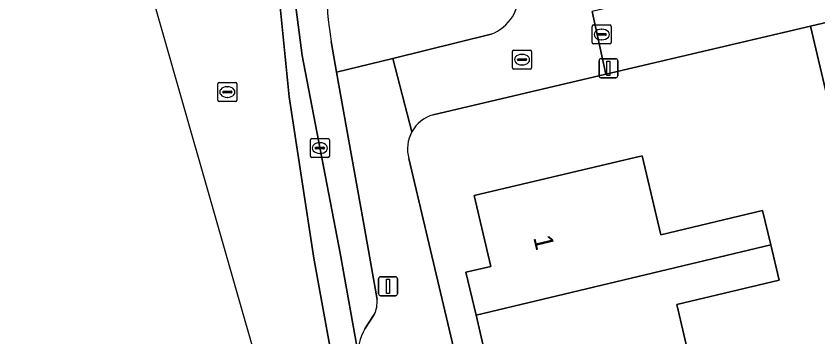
# Model space of a CAD drawing. Extents: x 158031 to 159244, y 380104 to 381214.
# Drawn here: x 158341.56 to 158383.81, y 380885.43 to 380902.34 of the extents above; entities that cross this region are included whole.
import ezdxf

# ---------------------------------------------------------------- set-up
doc = ezdxf.new("R2010")
doc.units = 0
for name, color, linetype in [('IMGEO_Berm_groen', 7, 'Continuous'), ('IMGEO_Brandkraan', 7, 'Continuous'), ('IMGEO_Erf', 7, 'Continuous'), ('IMGEO_Fietspad_open', 7, 'Continuous'), ('IMGEO_Kolk', 7, 'Continuous'), ('IMGEO_Lichtmast', 7, 'Continuous'), ('IMGEO_Pand', 7, 'Continuous'), ('IMGEO_Pand_nummerreeks', 7, 'Continuous'), ('IMGEO_Rijbaan_lokaal_gesloten', 7, 'Continuous'), ('IMGEO_Rioolput', 7, 'Continuous'), ('IMGEO_Voetpad_open', 7, 'Continuous')]:
    doc.layers.add(name, color=color, linetype=linetype)

msp = doc.modelspace()

# ---------------------------------------------------------------- linework, layer by layer
at = {"layer": 'IMGEO_Berm_groen'}
msp.add_lwpolyline([(158358.162, 380900.998), (158358.449, 380899.382), (158361.405, 380900.109), (158366.582, 380901.382)], dxfattribs=at)
for centre, radius, start, end in [((158378.102, 380904.255), 20.205, 172.0269, 189.2778), ((158365.731, 380903.57), 2.348, 291.2463, 3.3406)]:
    msp.add_arc(centre, radius, start, end, dxfattribs=at)
at = {"layer": 'IMGEO_Brandkraan'}
for p, q in [((158371.913, 380900.94), (158371.913, 380901.792)), ((158371.988, 380901.866), (158372.84, 380901.866)), ((158372.401, 380901.646), (158372.426, 380901.646)), ((158372.914, 380901.792), (158372.914, 380900.94)), ((158372.172, 380901.36), (158372.172, 380901.372)), ((158372.61, 380901.323), (158372.212, 380901.323)), ((158372.215, 380901.409), (158372.613, 380901.409)), ((158372.424, 380901.086), (158372.399, 380901.086)), ((158372.656, 380901.372), (158372.656, 380901.36)), ((158372.84, 380900.866), (158371.988, 380900.866))]:
    msp.add_line(p, q, dxfattribs=at)
for points in [[(158371.913, 380900.94), (158371.913, 380901.792)], [(158371.988, 380901.866), (158372.84, 380901.866)], [(158372.914, 380901.792), (158372.914, 380900.94)], [(158372.84, 380900.866), (158371.988, 380900.866)]]:
    msp.add_lwpolyline(points, dxfattribs=at)
for centre, radius, start, end in [((158371.99, 380901.79), 0.0765, 91.552, 178.448), ((158371.99, 380901.79), 0.0765, 91.552, 178.448), ((158372.838, 380901.79), 0.0765, 1.552, 88.448), ((158372.838, 380901.79), 0.0765, 1.552, 88.448), ((158372.212, 380901.369), 0.0403, 85.8775, 175.7526), ((158372.209, 380901.359), 0.0366, 178.938, 274.7102), ((158372.613, 380901.366), 0.043, 264.8664, 352.4533), ((158372.617, 380901.371), 0.0386, 1.7309, 96.639), ((158371.99, 380900.942), 0.0765, 181.552, 268.448), ((158371.99, 380900.942), 0.0765, 181.552, 268.448), ((158372.838, 380900.942), 0.0765, 271.552, 358.448), ((158372.838, 380900.942), 0.0765, 271.552, 358.448)]:
    msp.add_arc(centre, radius, start, end, dxfattribs=at)
for centre, major_axis, ratio, start_param, end_param in [((158372.4, 380901.366), (-0.387, 0.002), 0.722429, 4.712389, 7.853982), ((158372.425, 380901.366), (-0.39, 0.002), 0.717154, 1.570796, 4.712389)]:
    msp.add_ellipse(centre, major_axis=major_axis, ratio=ratio, start_param=start_param, end_param=end_param, dxfattribs=at)
at = {"layer": 'IMGEO_Erf'}
for points in [[(158383.406, 380901.807), (158372.63, 380899.273), (158363.53, 380897.133)], [(158388.286, 380881.153), (158383.406, 380901.807)], [(158362.256, 380894.826), (158371.247, 380856.787)], [(158366.332, 380884.293), (158365.79, 380886.587), (158365.257, 380888.841), (158366.567, 380889.15), (158365.686, 380892.878), (158374.546, 380894.972), (158375.528, 380890.818), (158380.888, 380892.084), (158381.315, 380890.28), (158381.755, 380888.417), (158376.364, 380887.143), (158377.305, 380883.161)]]:
    msp.add_lwpolyline(points, dxfattribs=at)
for centre, radius, start, end in [((158364.039, 380895.349), 1.855, 105.9232, 151.1581), ((158364.047, 380895.344), 1.864, 151.1416, 196.1425)]:
    msp.add_arc(centre, radius, start, end, dxfattribs=at)
at = {"layer": 'IMGEO_Fietspad_open'}
for points in [[(158354.459, 380916.909), (158354.768, 380914.533), (158356.63, 380900.251), (158358.626, 380889.843), (158359.628, 380884.26)], [(158360.575, 380887.406), (158359.872, 380891.367), (158359.214, 380895.075), (158358.449, 380899.382), (158358.162, 380900.998)], [(158359.938, 380885.859), (158360.428, 380886.617)]]:
    msp.add_lwpolyline(points, dxfattribs=at)
for centre, radius, start, end in [((158378.102, 380904.255), 20.205, 172.0269, 189.2778), ((158359.152, 380887.263), 1.43, 333.1466, 5.7456), ((158361.979, 380884.634), 2.38, 149.0202, 189.0361)]:
    msp.add_arc(centre, radius, start, end, dxfattribs=at)
at = {"layer": 'IMGEO_Kolk'}
for p, q in [((158357.064, 380894.955), (158357.064, 380895.807)), ((158357.139, 380895.881), (158357.991, 380895.881)), ((158357.552, 380895.661), (158357.577, 380895.661)), ((158358.065, 380895.807), (158358.065, 380894.955)), ((158357.323, 380895.375), (158357.323, 380895.387)), ((158357.761, 380895.338), (158357.363, 380895.338)), ((158357.366, 380895.424), (158357.764, 380895.424)), ((158357.807, 380895.387), (158357.807, 380895.375)), ((158357.991, 380894.881), (158357.139, 380894.881)), ((158357.575, 380895.101), (158357.55, 380895.101))]:
    msp.add_line(p, q, dxfattribs=at)
for points in [[(158357.064, 380894.955), (158357.064, 380895.807)], [(158357.139, 380895.881), (158357.991, 380895.881)], [(158358.065, 380895.807), (158358.065, 380894.955)], [(158357.991, 380894.881), (158357.139, 380894.881)]]:
    msp.add_lwpolyline(points, dxfattribs=at)
for centre, radius, start, end in [((158357.141, 380895.805), 0.0765, 91.552, 178.448), ((158357.141, 380895.805), 0.0765, 91.552, 178.448), ((158357.989, 380895.805), 0.0765, 1.552, 88.448), ((158357.989, 380895.805), 0.0765, 1.552, 88.448), ((158357.363, 380895.384), 0.0403, 85.8775, 175.7526), ((158357.36, 380895.374), 0.0366, 178.938, 274.7102), ((158357.764, 380895.381), 0.043, 264.8664, 352.4533), ((158357.768, 380895.386), 0.0386, 1.7309, 96.639), ((158357.141, 380894.957), 0.0765, 181.552, 268.448), ((158357.141, 380894.957), 0.0765, 181.552, 268.448), ((158357.989, 380894.957), 0.0765, 271.552, 358.448), ((158357.989, 380894.957), 0.0765, 271.552, 358.448)]:
    msp.add_arc(centre, radius, start, end, dxfattribs=at)
for centre, major_axis, ratio, start_param, end_param in [((158357.551, 380895.381), (-0.387, 0.002), 0.722429, 4.712389, 7.853982), ((158357.576, 380895.381), (-0.39, 0.002), 0.717154, 1.570796, 4.712389)]:
    msp.add_ellipse(centre, major_axis=major_axis, ratio=ratio, start_param=start_param, end_param=end_param, dxfattribs=at)
at = {"layer": 'IMGEO_Lichtmast'}
for p, q in [((158372.271, 380899.186), (158372.271, 380899.986)), ((158372.271, 380899.986), (158372.271, 380899.186)), ((158372.371, 380900.086), (158373.161, 380900.086)), ((158373.161, 380900.086), (158372.371, 380900.086)), ((158373.261, 380899.986), (158373.261, 380899.186)), ((158373.261, 380899.186), (158373.261, 380899.986)), ((158373.161, 380899.086), (158372.371, 380899.086)), ((158372.371, 380899.086), (158373.161, 380899.086)), ((158360.659, 380887.698), (158360.659, 380888.498)), ((158360.659, 380888.498), (158360.659, 380887.698)), ((158360.759, 380888.598), (158361.549, 380888.598)), ((158361.549, 380888.598), (158360.759, 380888.598)), ((158361.649, 380888.498), (158361.649, 380887.698)), ((158361.649, 380887.698), (158361.649, 380888.498)), ((158361.549, 380887.598), (158360.759, 380887.598)), ((158360.759, 380887.598), (158361.549, 380887.598))]:
    msp.add_line(p, q, dxfattribs=at)
for points in [[(158372.691, 380899.961), (158372.841, 380899.961), (158372.841, 380899.211), (158372.691, 380899.211), (158372.691, 380899.961)], [(158361.079, 380888.473), (158361.229, 380888.473), (158361.229, 380887.723), (158361.079, 380887.723), (158361.079, 380888.473)]]:
    msp.add_lwpolyline(points, dxfattribs=at)
for centre, start, end in [((158372.371, 380899.986), 90, 180), ((158372.371, 380899.986), 90, 180), ((158373.161, 380899.986), 0, 90), ((158373.161, 380899.986), 360, 90), ((158372.371, 380899.186), 180, 270), ((158372.371, 380899.186), 180, 270), ((158373.161, 380899.186), 270, 0), ((158373.161, 380899.186), 270, 0), ((158360.759, 380888.498), 90, 180), ((158360.759, 380888.498), 90, 180), ((158361.549, 380888.498), 0, 90), ((158361.549, 380888.498), 360, 90), ((158360.759, 380887.698), 180, 270), ((158360.759, 380887.698), 180, 270), ((158361.549, 380887.698), 270, 0), ((158361.549, 380887.698), 270, 0)]:
    msp.add_arc(centre, 0.1, start, end, dxfattribs=at)
at = {"layer": 'IMGEO_Pand'}
for points in [[(158381.315, 380890.28), (158380.888, 380892.084), (158375.528, 380890.818), (158374.546, 380894.972), (158365.686, 380892.878), (158366.567, 380889.15), (158365.257, 380888.841), (158365.79, 380886.587)], [(158381.315, 380890.28), (158365.79, 380886.587), (158366.332, 380884.293), (158367.686, 380884.613), (158368.523, 380881.073), (158377.305, 380883.161), (158376.364, 380887.143), (158381.755, 380888.417)]]:
    msp.add_lwpolyline(points, close=True, dxfattribs=at)
at = {"layer": 'IMGEO_Rijbaan_lokaal_gesloten'}
for points in [[(158366.942, 380836.924), (158366.942, 380836.924), (158369.121, 380837.424), (158360.718, 380873.173), (158358.256, 380883.981), (158357.249, 380889.587), (158355.941, 380898.081), (158355.198, 380905.643), (158354.768, 380914.533), (158354.459, 380916.909), (158354.411, 380917.272), (158353.585, 380923.882), (158353.208, 380926.894), (158353.129, 380927.889), (158353.099, 380930.965), (158353.166, 380931.377), (158347.006, 380929.791), (158347.431, 380926.797), (158347.577, 380925.769), (158347.998, 380922.806), (158348.248, 380921.044)], [(158346.215, 380920.734), (158345.709, 380922.262), (158344.755, 380925.141), (158344.448, 380926.068), (158343.507, 380928.908), (158341.557, 380928.44), (158341.557, 380928.44), (158363.125, 380853.028), (158366.942, 380836.924)], [(158359.628, 380884.26), (158358.626, 380889.843), (158356.63, 380900.251), (158354.768, 380914.533), (158355.198, 380905.643), (158355.941, 380898.081), (158357.249, 380889.587), (158358.256, 380883.981), (158360.718, 380873.173), (158369.121, 380837.424), (158370.482, 380837.736), (158370.241, 380838.775), (158362.082, 380873.489)]]:
    msp.add_lwpolyline(points, dxfattribs=at)
at = {"layer": 'IMGEO_Rioolput'}
for p, q in [((158367.715, 380899.613), (158367.715, 380900.465)), ((158367.79, 380900.539), (158368.642, 380900.539)), ((158368.203, 380900.319), (158368.228, 380900.319)), ((158368.716, 380900.465), (158368.716, 380899.613)), ((158367.974, 380900.033), (158367.974, 380900.045)), ((158368.412, 380899.996), (158368.014, 380899.996)), ((158368.017, 380900.082), (158368.415, 380900.082)), ((158368.458, 380900.045), (158368.458, 380900.033)), ((158368.642, 380899.539), (158367.79, 380899.539)), ((158368.226, 380899.759), (158368.201, 380899.759)), ((158352.189, 380897.908), (158352.189, 380898.76)), ((158352.264, 380898.834), (158353.116, 380898.834)), ((158352.677, 380898.614), (158352.702, 380898.614)), ((158353.19, 380898.76), (158353.19, 380897.908)), ((158352.448, 380898.328), (158352.448, 380898.34)), ((158352.886, 380898.291), (158352.488, 380898.291)), ((158352.491, 380898.377), (158352.889, 380898.377)), ((158352.932, 380898.34), (158352.932, 380898.328)), ((158353.116, 380897.834), (158352.264, 380897.834)), ((158352.7, 380898.054), (158352.675, 380898.054))]:
    msp.add_line(p, q, dxfattribs=at)
for points in [[(158367.715, 380899.613), (158367.715, 380900.465)], [(158367.79, 380900.539), (158368.642, 380900.539)], [(158368.716, 380900.465), (158368.716, 380899.613)], [(158368.642, 380899.539), (158367.79, 380899.539)], [(158352.189, 380897.908), (158352.189, 380898.76)], [(158352.264, 380898.834), (158353.116, 380898.834)], [(158353.19, 380898.76), (158353.19, 380897.908)], [(158353.116, 380897.834), (158352.264, 380897.834)]]:
    msp.add_lwpolyline(points, dxfattribs=at)
for centre, radius, start, end in [((158367.792, 380900.463), 0.0765, 91.552, 178.448), ((158367.792, 380900.463), 0.0765, 91.552, 178.448), ((158368.64, 380900.463), 0.0765, 1.552, 88.448), ((158368.64, 380900.463), 0.0765, 1.552, 88.448), ((158368.014, 380900.042), 0.0403, 85.8775, 175.7526), ((158368.011, 380900.032), 0.0366, 178.938, 274.7102), ((158368.415, 380900.039), 0.043, 264.8664, 352.4533), ((158368.419, 380900.044), 0.0386, 1.7309, 96.639), ((158367.792, 380899.615), 0.0765, 181.552, 268.448), ((158367.792, 380899.615), 0.0765, 181.552, 268.448), ((158368.64, 380899.615), 0.0765, 271.552, 358.448), ((158368.64, 380899.615), 0.0765, 271.552, 358.448), ((158352.266, 380898.758), 0.0765, 91.552, 178.448), ((158352.266, 380898.758), 0.0765, 91.552, 178.448), ((158353.114, 380898.758), 0.0765, 1.552, 88.448), ((158353.114, 380898.758), 0.0765, 1.552, 88.448), ((158352.488, 380898.337), 0.0403, 85.8775, 175.7526), ((158352.485, 380898.327), 0.0366, 178.938, 274.7102), ((158352.889, 380898.334), 0.043, 264.8664, 352.4533), ((158352.893, 380898.339), 0.0386, 1.7309, 96.639), ((158352.266, 380897.91), 0.0765, 181.552, 268.448), ((158352.266, 380897.91), 0.0765, 181.552, 268.448), ((158353.114, 380897.91), 0.0765, 271.552, 358.448), ((158353.114, 380897.91), 0.0765, 271.552, 358.448)]:
    msp.add_arc(centre, radius, start, end, dxfattribs=at)
for centre, major_axis, ratio, start_param, end_param in [((158368.202, 380900.039), (-0.387, 0.002), 0.722429, 4.712389, 7.853982), ((158368.227, 380900.039), (-0.39, 0.002), 0.717154, 1.570796, 4.712389), ((158352.676, 380898.334), (-0.387, 0.002), 0.722429, 4.712389, 7.853982), ((158352.701, 380898.334), (-0.39, 0.002), 0.717154, 1.570796, 4.712389)]:
    msp.add_ellipse(centre, major_axis=major_axis, ratio=ratio, start_param=start_param, end_param=end_param, dxfattribs=at)
at = {"layer": 'IMGEO_Voetpad_open'}
for points in [[(158443.778, 380919.513), (158371.904, 380902.569), (158372.63, 380899.273), (158383.406, 380901.807), (158384.676, 380902.106), (158395.014, 380904.536), (158403.676, 380906.573), (158403.797, 380906.6), (158407.779, 380907.39), (158411.93, 380908.345), (158412.316, 380908.434), (158412.391, 380908.116), (158446.846, 380916.284)], [(158363.53, 380897.133), (158372.63, 380899.273), (158371.904, 380902.569)], [(158366.582, 380901.382), (158361.405, 380900.109), (158362.414, 380896.244)], [(158362.414, 380896.244), (158361.405, 380900.109), (158358.449, 380899.382), (158359.214, 380895.075), (158359.872, 380891.367), (158360.575, 380887.406)], [(158371.587, 380855.347), (158371.247, 380856.787), (158362.256, 380894.826)], [(158360.428, 380886.617), (158359.938, 380885.859)]]:
    msp.add_lwpolyline(points, dxfattribs=at)
msp.add_lwpolyline([(158392.784, 380868.149), (158384.676, 380902.106), (158383.406, 380901.807), (158388.286, 380881.153), (158388.478, 380881.198), (158388.837, 380879.679), (158388.645, 380879.634), (158392.838, 380861.888), (158382.937, 380859.549), (158378.984, 380858.615), (158374.118, 380857.465), (158371.247, 380856.787), (158371.587, 380855.347), (158375.938, 380856.375), (158384.071, 380858.296), (158407.386, 380863.784), (158413.457, 380865.266), (158413.191, 380866.551), (158413.149, 380866.686), (158408.284, 380865.536), (158404.369, 380864.611), (158396.233, 380862.775), (158394.184, 380862.286)], close=True, dxfattribs=at)
for centre, radius, start, end in [((158365.731, 380903.57), 2.348, 291.2463, 3.3406), ((158364.039, 380895.349), 1.855, 105.9232, 151.1581), ((158364.047, 380895.344), 1.864, 151.1416, 196.1425), ((158359.152, 380887.263), 1.43, 333.1466, 5.7456), ((158361.979, 380884.634), 2.38, 149.0202, 189.0361)]:
    msp.add_arc(centre, radius, start, end, dxfattribs=at)

# ---------------------------------------------------------------- texts
at = {"layer": 'IMGEO_Pand_nummerreeks'}
msp.add_text('1', height=1, rotation=283.393, dxfattribs=at).set_placement((158368.802, 380890.668))

doc.saveas('drawing.dxf')
